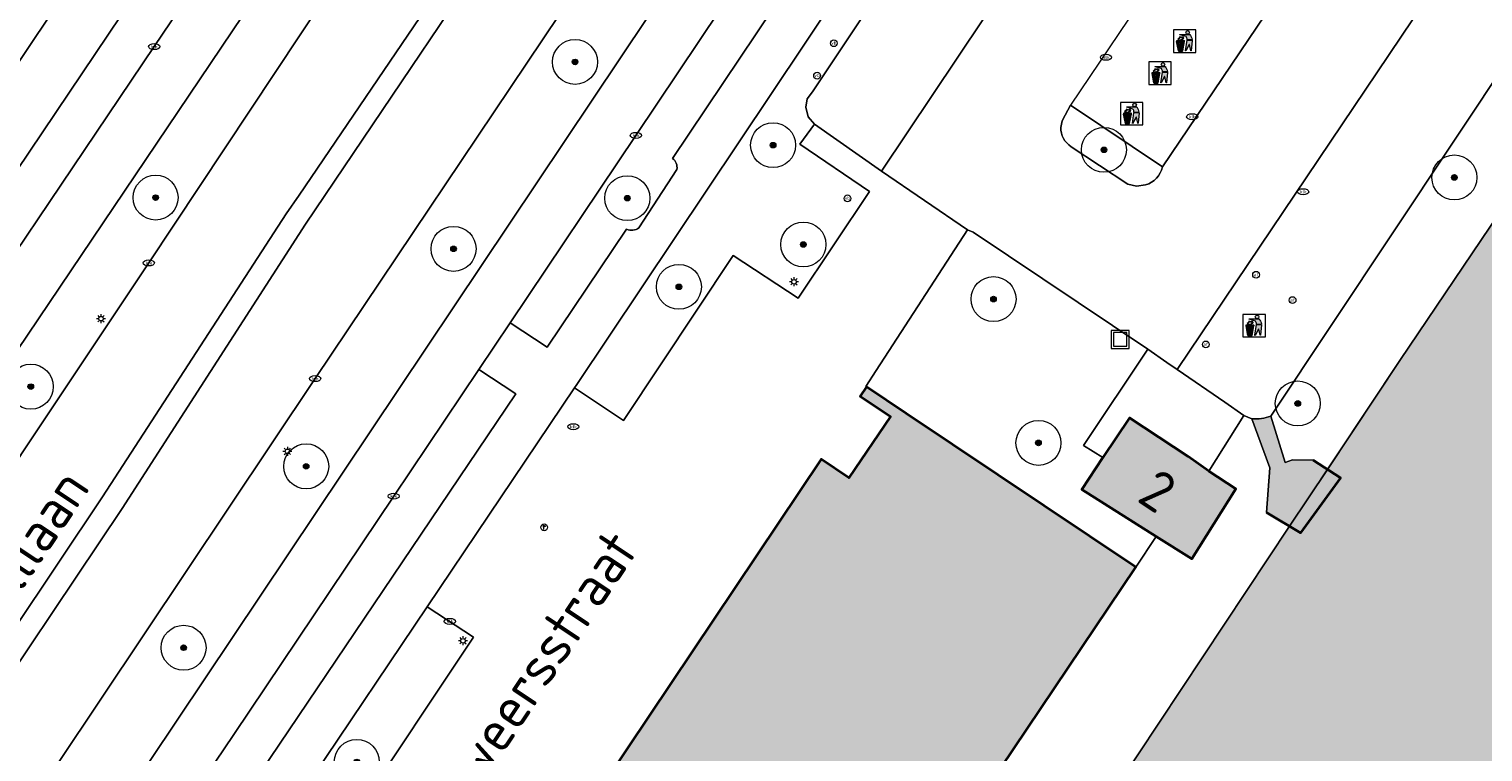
# Model space of a CAD drawing. Header units: metres. Extents: x 125349 to 128236, y 501602 to 503797.
# Tile 298 of 656: x 126402 to 126467, y 502109 to 502142. Entities that reach past the tile are written whole.
import ezdxf
from ezdxf.enums import TextEntityAlignment as Align

# ---------------------------------------------------------------- set-up
doc = ezdxf.new("R2010")
doc.units = ezdxf.units.M
doc.layers.get('0').update_dxf_attribs({"linetype": 'CONTINUOUS'})
for name, color, linetype, lineweight in [('B-WE-GK-BESCHOEIING-G', 130, 'GK-BESCHOEIING-SO', 18), ('B-WE-GK-KADEMUUR-G', 150, 'CONTINUOUS', 35), ('B-WE-GR-BEPLANTING_CULTUUR_BOSPLANTSOEN-GV', 90, 'CONTINUOUS', 18), ('B-WE-GR-BEPLANTING_CULTUUR_HEESTERS-GV', 90, 'CONTINUOUS', 18), ('B-WE-GR-BOOM-S-500', 90, 'CONTINUOUS', 18), ('B-WE-GR-GROENVOORZIENING-GV', 80, 'CONTINUOUS', 18), ('B-WE-IE-AFVAL APART PLAATS-S', 7, 'CONTINUOUS', 18), ('B-WE-IE-MEUBILAIR-S', 7, 'CONTINUOUS', 18), ('B-WE-IE-MEUBILAIR_WEGMEUBILAIR_AFVALBAK-S', 7, 'CONTINUOUS', 18), ('B-WE-KW-KUNSTWERK_STEIGER-GV', 170, 'CONTINUOUS', 18), ('B-WE-OG-BEBOUWING-GV', 7, 'CONTINUOUS', 35), ('B-WE-OG-BEBOUWING-T18', 10, 'CONTINUOUS', 18), ('B-WE-OG-TERREIN_ERF-GV', 7, 'CONTINUOUS', 18), ('B-WE-OG-TOPOGRAFIE-T18', 10, 'CONTINUOUS', 18), ('B-WE-OG-WATER-GV', 130, 'CONTINUOUS', 18), ('B-WE-VH-GESLOTENVERHARDING_ASFALT-GV', 10, 'CONTINUOUS', 18), ('B-WE-VH-ONVERHARD-GV', 252, 'CONTINUOUS', 18), ('B-WE-VH-OPENVERHARDING-GV', 90, 'CONTINUOUS', 18), ('B-WE-VH-OPENVERHARDING_BETONSTRAATSTEEN-GV', 90, 'CONTINUOUS', 18)]:
    doc.layers.add(name, color=color, linetype=linetype, lineweight=lineweight)
for name, color, linetype, lineweight, true_color in [('B-WE-KW-KUNSTWERK_STEIGER-V', 7, 'CONTINUOUS', 18, 0x000000), ('B-WE-OG-BEBOUWING-V', 7, 'CONTINUOUS', 18, 0xcc646e), ('B-WE-OG-WATER-V', 7, 'CONTINUOUS', 18, 0xbee8ff)]:
    doc.layers.add(name, color=color, linetype=linetype, lineweight=lineweight, true_color=true_color)
doc.styles.add('NLCS-ISO', font='NLCS-ISO.ttf')
doc.styles.add('NLCS-ISO-M1000-T18', font='NLCS-ISO.ttf', dxfattribs={"height": 1.8})
doc.linetypes.add('GK-BESCHOEIING-SO', pattern='A,18,-3,[1,NLCS.SHX,S=0.6,R=0,X=0,Y=0],-3', length=24)

# ---------------------------------------------------------------- blocks, each defined once
blk = doc.blocks.new('SIE-WEG_AFVALBAK-SO')
at = {"color": 0, "linetype": 'ByBlock', "lineweight": 18}
for points in [[(-2, -2), (2, -2), (2, 2), (-2, 2)], [(-1.5, -1.5), (1.5, -1.5), (1.5, 1.5), (-1.5, 1.5)]]:
    blk.add_lwpolyline(points, close=True, dxfattribs=at)
blk = doc.blocks.new('SIE-AFVAL APART PLAATS-SO')
h = blk.add_hatch(color=256)
h.dxf.hatch_style = 1
h.paths.add_polyline_path([(-0.09, 0.07), (-1.76, 0.07, 0.819081), (-1.79, -0.09), (-1.4, -2.19, 0.36153), (-1.37, -2.21), (-0.47, -2.21, 0.36153), (-0.44, -2.19), (-0.05, -0.09, 0.819081)])
h.paths.add_polyline_path([(-0.16, -0.1), (-0.2, -0.33), (-0.49, -0.33), (-0.47, -0.1)], flags=16)
h.paths.add_polyline_path([(-0.55, -0.1), (-0.58, -0.33), (-0.87, -0.33), (-0.87, -0.1)], flags=16)
h.paths.add_polyline_path([(-0.22, -0.42), (-0.27, -0.73), (-0.53, -0.73), (-0.5, -0.42)], flags=16)
h.paths.add_polyline_path([(-0.58, -0.42), (-0.61, -0.73), (-0.87, -0.73), (-0.87, -0.42)], flags=16)
h.paths.add_polyline_path([(-0.95, -0.1), (-0.95, -0.33), (-1.27, -0.33), (-1.29, -0.1)], flags=16)
h.paths.add_polyline_path([(-0.95, -0.42), (-0.95, -0.73), (-1.23, -0.73), (-1.26, -0.42)], flags=16)
h.paths.add_polyline_path([(-0.29, -0.83), (-0.34, -1.09), (-0.56, -1.09), (-0.54, -0.83)], flags=16)
h.paths.add_polyline_path([(-0.62, -0.83), (-0.65, -1.09), (-0.87, -1.09), (-0.87, -0.83)], flags=16)
h.paths.add_polyline_path([(-0.95, -0.83), (-0.95, -1.09), (-1.2, -1.09), (-1.22, -0.83)], flags=16)
h.paths.add_polyline_path([(-1.35, -0.33), (-1.64, -0.33), (-1.69, -0.1), (-1.37, -0.1)], flags=16)
h.paths.add_polyline_path([(-1.34, -0.42), (-1.31, -0.73), (-1.57, -0.73), (-1.63, -0.42)], flags=16)
h.paths.add_polyline_path([(-0.36, -1.18), (-0.41, -1.44), (-0.6, -1.44), (-0.57, -1.18)], flags=16)
h.paths.add_polyline_path([(-0.65, -1.18), (-0.68, -1.44), (-0.87, -1.44), (-0.87, -1.18)], flags=16)
h.paths.add_polyline_path([(-1.3, -0.83), (-1.28, -1.09), (-1.5, -1.09), (-1.55, -0.83)], flags=16)
h.paths.add_polyline_path([(-0.95, -1.18), (-0.95, -1.44), (-1.17, -1.44), (-1.19, -1.18)], flags=16)
h.paths.add_polyline_path([(-0.42, -1.53), (-0.47, -1.79), (-0.63, -1.79), (-0.6, -1.53)], flags=16)
h.paths.add_polyline_path([(-1.27, -1.18), (-1.25, -1.44), (-1.44, -1.44), (-1.49, -1.18)], flags=16)
h.paths.add_polyline_path([(-0.69, -1.53), (-0.71, -1.79), (-0.87, -1.79), (-0.87, -1.53)], flags=16)
h.paths.add_polyline_path([(-0.95, -1.53), (-0.95, -1.79), (-1.13, -1.79), (-1.16, -1.53)], flags=16)
h.paths.add_polyline_path([(-1.24, -1.53), (-1.22, -1.79), (-1.37, -1.79), (-1.42, -1.53)], flags=16)
h.paths.add_polyline_path([(-0.49, -1.89), (-0.53, -2.13), (-0.66, -2.13), (-0.64, -1.89)], flags=16)
h.paths.add_polyline_path([(-0.72, -1.89), (-0.74, -2.13), (-0.87, -2.13), (-0.87, -1.89)], flags=16)
h.paths.add_polyline_path([(-0.95, -1.89), (-0.95, -2.13), (-1.1, -2.13), (-1.12, -1.89)], flags=16)
h.paths.add_polyline_path([(-1.21, -1.89), (-1.18, -2.13), (-1.31, -2.13), (-1.35, -1.89)], flags=16)
h.paths.add_polyline_path([(-0.19, 0.78, -0.01173), (-0.3, 0.78, -0.148797), (-0.42, 1.03, -0.136076), (-0.69, 0.87), (-0.78, 0.85, -0.038293), (-1.14, 0.96), (-1.19, 0.81, -0.243822), (-1.56, 0.45, 0.344326), (-1, 0.22, -0.139345), (-0.6, 0.22, 0.618436), (-0.56, 0.27, -0.441494), (-0.47, 0.44, 0.309048)])
h.paths.add_polyline_path([(-0.49, 0.51, 0.351556), (-0.64, 0.31, 0.121061), (-1.02, 0.29, -0.288745), (-1.45, 0.42, 0.203599), (-1.12, 0.79), (-1.09, 0.87, 0.083075), (-0.28, 0.71, -0.242261)], flags=16)
h.paths.add_polyline_path([(-0.4, 0.79, -0.023345), (-0.63, 0.82, 0.07081), (-0.46, 0.9, 0.059965)], flags=16)
h.paths.add_polyline_path([(1.12, 1.48), (-1.07, 1.48, 0.860559), (-1.08, 1.42), (0.29, 1, -0.146703), (0.53, 0.28, 0.421968), (0.56, 0.25), (1.6, 0.31, 0.450293), (1.63, 0.34, 0.122241)])
h.paths.add_polyline_path([(0.26, 1.93, 1), (1.07, 1.93, 1)])
h.paths.add_polyline_path([(1.65, 0.15, 0.429303), (1.62, 0.18), (0.55, 0.23, 0.38429), (0.51, 0.2), (0.16, -2.16, 0.83726), (0.22, -2.18), (0.99, -0.78, -0.688204), (1.05, -0.78), (1.36, -2.14, 0.84934), (1.42, -2.14)])
for p, q in [((-0.09, 0.07), (-1.76, 0.07)), ((-1.4, -2.19), (-1.79, -0.09)), ((-1.37, -0.1), (-1.69, -0.1)), ((-1.64, -0.33), (-1.69, -0.1)), ((-1.64, -0.33), (-1.35, -0.33)), ((-1.63, -0.42), (-1.34, -0.42)), ((-1.57, -0.73), (-1.63, -0.42)), ((-1.57, -0.73), (-1.31, -0.73)), ((-1.55, -0.83), (-1.3, -0.83)), ((-1.5, -1.09), (-1.55, -0.83)), ((-1.5, -1.09), (-1.28, -1.09)), ((-1.49, -1.18), (-1.27, -1.18)), ((-1.44, -1.44), (-1.49, -1.18)), ((-1.44, -1.44), (-1.25, -1.44)), ((-1.42, -1.53), (-1.24, -1.53)), ((-1.37, -1.79), (-1.42, -1.53)), ((-1.37, -1.79), (-1.22, -1.79)), ((-1.37, -2.21), (-0.47, -2.21)), ((-1.31, -2.13), (-1.35, -1.89)), ((-1.35, -1.89), (-1.21, -1.89)), ((-1.31, -2.13), (-1.18, -2.13)), ((-0.95, -0.1), (-1.29, -0.1)), ((-1.27, -0.33), (-0.95, -0.33)), ((-1.26, -0.42), (-0.95, -0.42)), ((-1.23, -0.73), (-0.95, -0.73)), ((-1.22, -0.83), (-0.95, -0.83)), ((-1.2, -1.09), (-0.95, -1.09)), ((-1.19, -1.18), (-0.95, -1.18)), ((-1.17, -1.44), (-0.95, -1.44)), ((-1.16, -1.53), (-0.95, -1.53)), ((-1.13, -1.79), (-0.95, -1.79)), ((-1.12, -1.89), (-0.95, -1.89)), ((-1.1, -2.13), (-0.95, -2.13)), ((-0.95, -0.1), (-0.95, -0.33)), ((-0.95, -0.42), (-0.95, -0.73)), ((-0.95, -0.83), (-0.95, -1.09)), ((-0.95, -1.18), (-0.95, -1.44)), ((-0.95, -1.53), (-0.95, -1.79)), ((-0.95, -1.89), (-0.95, -2.13)), ((-0.87, -0.1), (-0.87, -0.33)), ((-0.55, -0.1), (-0.87, -0.1)), ((-0.87, -0.33), (-0.58, -0.33)), ((-0.87, -0.42), (-0.87, -0.73)), ((-0.87, -0.42), (-0.58, -0.42)), ((-0.87, -0.73), (-0.61, -0.73)), ((-0.87, -0.83), (-0.62, -0.83)), ((-0.87, -0.83), (-0.87, -1.09)), ((-0.87, -1.09), (-0.65, -1.09)), ((-0.87, -1.18), (-0.65, -1.18)), ((-0.87, -1.18), (-0.87, -1.44)), ((-0.87, -1.44), (-0.68, -1.44)), ((-0.87, -1.53), (-0.69, -1.53)), ((-0.87, -1.53), (-0.87, -1.79)), ((-0.87, -1.79), (-0.71, -1.79)), ((-0.87, -1.89), (-0.87, -2.13)), ((-0.87, -1.89), (-0.72, -1.89)), ((-0.87, -2.13), (-0.74, -2.13)), ((-0.66, -2.13), (-0.53, -2.13)), ((-0.64, -1.89), (-0.49, -1.89)), ((-0.63, -1.79), (-0.47, -1.79)), ((-0.6, -1.44), (-0.41, -1.44)), ((-0.6, -1.53), (-0.42, -1.53)), ((-0.57, -1.18), (-0.36, -1.18)), ((-0.56, -1.09), (-0.34, -1.09)), ((-0.54, -0.83), (-0.29, -0.83)), ((-0.53, -0.73), (-0.27, -0.73)), ((-0.53, -2.13), (-0.49, -1.89)), ((-0.5, -0.42), (-0.22, -0.42)), ((-0.49, -0.33), (-0.2, -0.33)), ((-0.16, -0.1), (-0.47, -0.1)), ((-0.47, -1.79), (-0.42, -1.53)), ((-0.44, -2.19), (-0.05, -0.09)), ((-0.41, -1.44), (-0.36, -1.18)), ((-0.34, -1.09), (-0.29, -0.83)), ((-0.27, -0.73), (-0.22, -0.42)), ((-0.2, -0.33), (-0.16, -0.1))]:
    blk.add_line(p, q)
blk.add_lwpolyline([(-2.5, -2.51), (2.5, -2.51), (2.5, 2.49), (-2.5, 2.49)], close=True)
for points in [[(-0.78, 0.85, -0.038293), (-1.14, 0.96), (-1.19, 0.81, -0.243822), (-1.56, 0.45, 0.344326), (-1, 0.22, -0.139345), (-0.6, 0.22, 0.618436), (-0.56, 0.27, -0.441494), (-0.47, 0.44, 0.309048), (-0.19, 0.78, -0.01173), (-0.3, 0.78, -0.01173)], [(-0.78, 0.85), (-0.69, 0.87, 0.136076), (-0.42, 1.03, 0.156405), (-0.29, 0.77)], [(-0.78, 0.85), (-0.69, 0.87, 0.136076), (-0.42, 1.03, 0.148797), (-0.3, 0.78, 0.148797)], [(-0.63, 0.82, 0.07081), (-0.46, 0.9, 0.059965), (-0.4, 0.79, 0.059965)], [(-0.4, 0.79, -0.023345), (-0.63, 0.82)]]:
    blk.add_lwpolyline(points, format="xyb")
for points in [[(-1.09, 0.87), (-1.12, 0.79, -0.203599), (-1.45, 0.42, 0.288745), (-1.02, 0.29, -0.121061), (-0.64, 0.31, -0.351556), (-0.49, 0.51, 0.242261), (-0.28, 0.71, -0.083075)], [(-1.07, 1.48), (1.12, 1.48, -0.122241), (1.63, 0.34, -0.450293), (1.6, 0.31), (0.56, 0.25, -0.421968), (0.53, 0.28, 0.146703), (0.29, 1), (-1.08, 1.42, -0.860559)], [(0.55, 0.23), (1.62, 0.18, -0.429303), (1.65, 0.15), (1.42, -2.14, -0.84934), (1.36, -2.14), (1.05, -0.78, 0.688204), (0.99, -0.78), (0.22, -2.18, -0.83726), (0.16, -2.16), (0.51, 0.2, -0.38429)]]:
    blk.add_lwpolyline(points, format="xyb", close=True)
for points in [[(-1.35, -0.33), (-1.37, -0.1)], [(-1.31, -0.73), (-1.34, -0.42)], [(-1.28, -1.09), (-1.3, -0.83)], [(-1.27, -0.33), (-1.29, -0.1)], [(-1.25, -1.44), (-1.27, -1.18)], [(-1.23, -0.73), (-1.26, -0.42)], [(-1.22, -1.79), (-1.24, -1.53)], [(-1.2, -1.09), (-1.22, -0.83)], [(-1.18, -2.13), (-1.21, -1.89)], [(-1.17, -1.44), (-1.19, -1.18)], [(-1.18, -2.22), (-1.18, -2.21)], [(-1.13, -1.79), (-1.16, -1.53)], [(-1.1, -2.13), (-1.12, -1.89)], [(-0.74, -2.13), (-0.72, -1.89)], [(-0.71, -1.79), (-0.69, -1.53)], [(-0.68, -1.44), (-0.65, -1.18)], [(-0.66, -2.13), (-0.64, -1.89)], [(-0.65, -1.09), (-0.62, -0.83)], [(-0.63, -1.79), (-0.6, -1.53)], [(-0.61, -0.73), (-0.58, -0.42)], [(-0.6, -1.44), (-0.57, -1.18)], [(-0.58, -0.33), (-0.55, -0.1)], [(-0.56, -1.09), (-0.54, -0.83)], [(-0.53, -0.73), (-0.5, -0.42)], [(-0.49, -0.33), (-0.47, -0.1)]]:
    blk.add_lwpolyline(points)
blk.add_circle((0.66, 1.93), 0.401)
for centre, radius, start, end in [((-1.76, -0.01), 0.0869, 90, 247.281), ((-0.09, -0.01), 0.0869, 292.719, 90), ((-1.37, -2.18), 0.0318, 190.4943, 270), ((-0.47, -2.18), 0.0318, 270, 349.5057)]:
    blk.add_arc(centre, radius, start, end)
blk = doc.blocks.new('SIE-MEUBILAIR_PAAL_LICHTMAST-SO')
for points in [[(-0.62, 0), (-1, 0)], [(-0.71, 0.71), (-0.44, 0.44)], [(0, 1), (0, 0.62)], [(0.44, 0.44), (0.71, 0.71)], [(1, 0), (0.62, 0)], [(-0.71, -0.71), (-0.44, -0.44)], [(0, -0.62), (0, -1)], [(0.44, -0.44), (0.71, -0.71)]]:
    blk.add_lwpolyline(points)
blk.add_circle((0, 0), 0.5)
blk = doc.blocks.new('SIE-MEUBILAIR_PAAL_VLAGGENMAST-SO')
h = blk.add_hatch(color=256)
h.dxf.hatch_style = 1
h.paths.add_polyline_path([(-0.18, 0.5), (0.32, 0.25), (-0.18, 0)])
blk.add_line((-0.18, 0), (-0.18, -0.47))
blk.add_lwpolyline([(-0.18, 0.5), (0.32, 0.25), (-0.18, 0)], close=True)
blk.add_circle((0, 0), 0.75)
blk = doc.blocks.new('SIE-MEUBILAIR_PAAL_AFSLUITPAAL-SO')
blk.add_circle((0, 0), 0.75)
at = {"style": 'NLCS-ISO'}
blk.add_text('af', height=0.75, dxfattribs=at).set_placement((0, 0.05), align=Align.MIDDLE_CENTER)
blk = doc.blocks.new('SIE-MEUBILAIR_PAAL_VERKEERSBORD-SO')
blk.add_circle((0, 0), 0.75)
at = {"style": 'NLCS-ISO'}
blk.add_text('vb', height=0.75, dxfattribs=at).set_placement((0, 0.07), align=Align.MIDDLE_CENTER)
blk = doc.blocks.new('SIE-MEUBILAIR_PUT_KOLK-SO')
blk.add_ellipse((0, 0), major_axis=(1.25, 0), ratio=0.54)
at = {"style": 'NLCS-ISO'}
blk.add_text('klk', height=0.75, dxfattribs=at).set_placement((0.03, 0), align=Align.MIDDLE_CENTER)
blk = doc.blocks.new('SGR-BOOM_01-SO')
at = {"linetype": 'ByBlock', "lineweight": 18}
h = blk.add_hatch(color=0, dxfattribs=at)
h.dxf.hatch_style = 1
edge = h.paths.add_edge_path()
edge.add_arc((0, 0), 0.25, 0, 360)
at = {"color": 0, "linetype": 'ByBlock', "lineweight": 18}
for radius in [2, 0.25]:
    blk.add_circle((0, 0), radius, dxfattribs=at)

msp = doc.modelspace()

# ---------------------------------------------------------------- hatches: boundary and pattern name
at = {"layer": 'B-WE-KW-KUNSTWERK_STEIGER-V'}
h = msp.add_hatch(color=256, dxfattribs=at)
edge = h.paths.add_edge_path()
edge.add_line((126457.294, 502122.138), (126457.142, 502120.152))
edge.add_line((126457.142, 502120.152), (126458.177, 502119.535))
edge.add_line((126458.177, 502119.535), (126458.666, 502119.243))
edge.add_line((126458.666, 502119.243), (126460.436, 502121.69))
edge.add_line((126460.436, 502121.69), (126459.857, 502122.066))
edge.add_line((126459.857, 502122.066), (126459.229, 502122.475))
edge.add_line((126459.229, 502122.475), (126458.305, 502122.488))
edge.add_line((126458.305, 502122.488), (126457.985, 502122.377))
edge.add_line((126457.985, 502122.377), (126457.336, 502124.429))
edge.add_arc((126456.626, 502126.495), 2.185, 266.74107, 288.9609, ccw=False)
edge.add_line((126456.502, 502124.314), (126457.294, 502122.138))
at = {"layer": 'B-WE-OG-BEBOUWING-V'}
for points in [[(126417.509, 502067.528), (126417.587, 502067.476), (126451.334, 502117.722), (126441.132, 502124.549), (126439.361, 502125.734), (126439.085, 502125.32), (126440.428, 502124.423), (126438.586, 502121.691), (126437.35, 502122.524), (126423.979, 502102.562), (126423.92, 502102.601), (126421.362, 502104.315), (126415.48, 502095.632), (126415.46, 502095.603), (126414.574, 502096.193), (126412.523, 502093.128), (126412.519, 502093.121), (126413.383, 502092.543), (126411.715, 502090.049), (126414.391, 502088.259), (126408.767, 502079.84), (126405.78, 502075.369), (126407.015, 502074.544), (126404.871, 502071.335), (126403.54, 502072.223), (126403.266, 502071.812), (126414.847, 502064.075), (126415.245, 502063.809), (126415.336, 502063.944), (126415.52, 502064.221), (126414.207, 502065.098), (126416.15, 502068.007), (126416.348, 502068.304)], [(126449.873, 502122.588), (126448.939, 502121.177), (126452.247, 502119.082), (126453.825, 502118.083), (126455.788, 502121.206), (126454.579, 502121.992), (126453.672, 502122.632), (126451.052, 502124.352)]]:
    msp.add_hatch(color=256, dxfattribs=at).paths.add_polyline_path(points)
at = {"layer": 'B-WE-OG-WATER-V'}
h = msp.add_hatch(color=256, dxfattribs=at)
edge = h.paths.add_edge_path()
edge.add_line((126389.484, 502044.893), (126392.388, 502045.459))
edge.add_line((126392.388, 502045.459), (126410.497, 502051.379))
edge.add_line((126410.497, 502051.379), (126413.384, 502052.012))
edge.add_line((126413.384, 502052.012), (126416.905, 502051.3))
edge.add_line((126416.905, 502051.3), (126419.923, 502049.827))
edge.add_arc((126395.34, 502017.534), 40.585, 48.04649, 52.71926, ccw=False)
edge.add_line((126422.472, 502047.717), (126422.846, 502047.655))
edge.add_arc((126419.865, 502042.616), 5.855, 51.78977, 59.39829, ccw=False)
edge.add_arc((126419.834, 502042.576), 5.905, 36.41778, 51.78626, ccw=False)
edge.add_arc((126419.857, 502042.605), 5.87, -5.3749, 36.3277, ccw=False)
edge.add_arc((126417.62, 502042.787), 8.114, 337.64078, 354.82547, ccw=False)
edge.add_line((126425.124, 502039.7), (126427.998, 502039.125))
edge.add_line((126427.998, 502039.125), (126430.403, 502038.652))
edge.add_line((126430.403, 502038.652), (126433.368, 502038.079))
edge.add_arc((126440.708, 502035.629), 7.738, 130.95435, 161.54094, ccw=False)
edge.add_arc((126440.693, 502035.653), 7.71, 122.22889, 130.98526, ccw=False)
edge.add_arc((126439.109, 502038.158), 4.746, 62.05962, 122.18257, ccw=False)
edge.add_arc((126464.77, 502087.578), 50.939, 242.60677, 264.63973)
edge.add_line((126460.011, 502036.862), (126500, 502034.008))
edge.add_line((126500, 502034.008), (126502.402, 502033.851))
edge.add_line((126502.402, 502033.851), (126513.909, 502033.081))
edge.add_line((126513.909, 502033.081), (126527.359, 502032.345))
edge.add_line((126527.359, 502032.345), (126528.303, 502032.254))
edge.add_line((126528.303, 502032.254), (126529.26, 502032.16))
edge.add_arc((126515.984, 501953.998), 79.282, 78.52228, 80.3602, ccw=False)
edge.add_arc((126526.804, 502010.204), 22.054, 68.57404, 77.01281, ccw=False)
edge.add_arc((126522.306, 501996.324), 36.629, 64.69913, 69.95619, ccw=False)
edge.add_arc((126538.592, 502030.274), 1.048, 232.8651, 281.87705)
edge.add_arc((126538.412, 502030.669), 1.474, 285.57046, 315.29148)
edge.add_arc((126533.437, 502034.93), 8.022, 318.66583, 328.64549)
edge.add_arc((126536.598, 502032.865), 4.249, 330.23683, 340.62883)
edge.add_arc((126539.01, 502032.196), 1.76, 335.15666, 353.62136)
edge.add_arc((126538.94, 502032.104), 1.822, 356.73258, 373.97907)
edge.add_arc((126535.067, 502029.333), 6.491, 29.65314, 41.09275)
edge.add_arc((126536.134, 502030.183), 5.128, 41.76576, 59.26264)
edge.add_arc((126530.918, 502020.961), 15.723, 60.10176, 68.59493)
edge.add_arc((126526.384, 502007.826), 29.611, 69.70315, 75.88017)
edge.add_arc((126527.796, 502014.813), 22.494, 75.02592, 84.10829)
edge.add_line((126530.105, 502037.188), (126502.367, 502038.902))
edge.add_line((126502.367, 502038.902), (126500, 502039.058))
edge.add_line((126500, 502039.058), (126483.601, 502040.113))
edge.add_line((126483.601, 502040.113), (126467.49, 502041.15))
edge.add_line((126467.49, 502041.15), (126465.424, 502041.283))
edge.add_arc((126466.495, 502057.524), 16.276, 243.61735, 266.22834, ccw=False)
edge.add_arc((126469.245, 502061.001), 20.634, 206.34257, 241.06459, ccw=False)
edge.add_arc((126462.053, 502056.274), 12.136, 155.31543, 201.40349, ccw=False)
edge.add_line((126451.026, 502061.342), (126452.621, 502063.744))
edge.add_line((126452.621, 502063.744), (126454.526, 502066.613))
edge.add_line((126454.526, 502066.613), (126477.599, 502101.356))
edge.add_arc((126486.08, 502094.616), 10.833, 130.80024, 141.5217, ccw=False)
edge.add_line((126479.001, 502102.816), (126486.966, 502107.296))
edge.add_arc((126484.558, 502111.973), 5.261, 297.24086, 326.96085)
edge.add_line((126488.968, 502109.105), (126492.238, 502114.03))
edge.add_line((126492.238, 502114.03), (126493.058, 502115.264))
edge.add_line((126493.058, 502115.264), (126500, 502125.72))
edge.add_line((126500, 502125.72), (126500.749, 502126.851))
edge.add_line((126500.749, 502126.851), (126502.377, 502129.307))
edge.add_line((126502.377, 502129.307), (126505.166, 502133.418))
edge.add_line((126505.166, 502133.418), (126510.468, 502141.234))
edge.add_line((126510.468, 502141.234), (126518.513, 502153.296))
edge.add_line((126518.513, 502153.296), (126521.647, 502157.971))
edge.add_line((126521.647, 502157.971), (126522.638, 502159.45))
edge.add_line((126522.638, 502159.45), (126525.033, 502163.022))
edge.add_line((126525.033, 502163.022), (126522.864, 502175.946))
edge.add_line((126522.864, 502175.946), (126521.58, 502183.594))
edge.add_line((126521.58, 502183.594), (126518.607, 502185.589))
edge.add_line((126518.607, 502185.589), (126516.323, 502187.122))
edge.add_line((126516.323, 502187.122), (126515.015, 502187.999))
edge.add_line((126515.015, 502187.999), (126502.19, 502184.774))
edge.add_line((126502.19, 502184.774), (126500, 502181.561))
edge.add_line((126500, 502181.561), (126471.507, 502139.392))
edge.add_line((126471.507, 502139.392), (126468.313, 502134.665))
edge.add_line((126468.313, 502134.665), (126463.072, 502126.908))
edge.add_line((126463.072, 502126.908), (126459.857, 502122.066))
edge.add_line((126459.857, 502122.066), (126458.177, 502119.535))
edge.add_line((126458.177, 502119.535), (126448.532, 502105.009))
edge.add_line((126448.532, 502105.009), (126443.712, 502097.749))
edge.add_line((126443.712, 502097.749), (126431.478, 502079.324))
edge.add_line((126431.478, 502079.324), (126428.07, 502074.19))
edge.add_line((126428.07, 502074.19), (126419.351, 502061.059))
edge.add_line((126419.351, 502061.059), (126418.03, 502059.069))
edge.add_line((126418.03, 502059.069), (126415.228, 502058.226))
edge.add_line((126415.228, 502058.226), (126412.278, 502058.034))
edge.add_line((126412.278, 502058.034), (126409.812, 502058.118))
edge.add_line((126409.812, 502058.118), (126406.575, 502057.634))
edge.add_line((126406.575, 502057.634), (126394.465, 502053.079))
edge.add_line((126394.465, 502053.079), (126387.822, 502050.879))
edge.add_line((126387.822, 502050.879), (126387.919, 502050.756))
edge.add_line((126387.919, 502050.756), (126386.181, 502048.769))
edge.add_line((126386.181, 502048.769), (126388.839, 502045.017))
edge.add_line((126388.839, 502045.017), (126388.995, 502044.797))
edge.add_line((126388.995, 502044.797), (126389.484, 502044.893))

# ---------------------------------------------------------------- linework, layer by layer
at = {"layer": 'B-WE-GK-BESCHOEIING-G', "flags": 128}
msp.add_lwpolyline([(126425.124, 502039.7), (126425.501, 502040.856), (126425.701, 502042.055), (126425.701, 502043.159), (126425.494, 502044.243), (126425.087, 502045.27), (126424.495, 502046.202), (126423.739, 502047.006), (126422.846, 502047.655), (126422.472, 502047.717), (126416.057, 502052.435), (126410.115, 502051.94), (126398.327, 502048.266), (126389.717, 502045.031), (126386.484, 502044.98), (126384.037, 502046.427), (126384.258, 502047.921), (126384.478, 502048.337), (126384.733, 502048.732), (126385.021, 502049.104), (126385.34, 502049.45), (126385.687, 502049.767), (126386.06, 502050.053), (126386.456, 502050.307), (126386.872, 502050.526), (126387.306, 502050.708), (126394.465, 502053.079), (126406.575, 502057.634), (126409.812, 502058.118), (126412.278, 502058.034), (126415.228, 502058.226), (126418.03, 502059.069), (126463.072, 502126.908), (126500, 502181.561), (126502.19, 502184.774), (126515.015, 502187.999)], dxfattribs=at)
at = {"layer": 'B-WE-GK-KADEMUUR-G', "flags": 128}
msp.add_lwpolyline([(126459.229, 502122.475), (126460.436, 502121.69), (126458.666, 502119.243), (126457.142, 502120.152)], dxfattribs=at)
at = {"layer": 'B-WE-GR-BEPLANTING_CULTUUR_BOSPLANTSOEN-GV', "flags": 128}
for points in [[(126505.528, 502194.752), (126504.486, 502195.075), (126493.638, 502178.79), (126491.894, 502176.182), (126485.162, 502166.151), (126480.495, 502159.047), (126475.137, 502151.234), (126468.16, 502140.702), (126457.336, 502124.429), (126457.985, 502122.377), (126458.305, 502122.488), (126459.229, 502122.475), (126459.857, 502122.066), (126463.072, 502126.908), (126468.313, 502134.665), (126471.507, 502139.392), (126500, 502181.561), (126502.19, 502184.774), (126502.487, 502185.21), (126504, 502187.454), (126509.336, 502191.81), (126505.379, 502194.502)], [(126394.722, 502141.909), (126394.155, 502141.14), (126391.957, 502138.16), (126391.664, 502137.736), (126393.502, 502136.506), (126393.981, 502137.194), (126394.757, 502136.641), (126394.405, 502136.118), (126394.908, 502135.758), (126394.474, 502135.175), (126397.127, 502133.401), (126406.475, 502147.379), (126401.197, 502150.871), (126395.052, 502141.688)], [(126419.351, 502061.059), (126428.07, 502074.19), (126431.478, 502079.324), (126443.712, 502097.749), (126448.532, 502105.009), (126458.177, 502119.535), (126457.142, 502120.152), (126457.294, 502122.138), (126456.502, 502124.314), (126456.148, 502124.467), (126454.579, 502121.992), (126455.788, 502121.206), (126453.825, 502118.083), (126452.247, 502119.082), (126451.334, 502117.722), (126417.587, 502067.476), (126417.509, 502067.528), (126416.348, 502068.304), (126416.15, 502068.007), (126414.207, 502065.098), (126415.52, 502064.221), (126415.336, 502063.944)]]:
    msp.add_lwpolyline(points, close=True, dxfattribs=at)
at = {"layer": 'B-WE-GR-BEPLANTING_CULTUUR_HEESTERS-GV', "flags": 128}
for points in [[(126447.95, 502200.691), (126434.624, 502180.755), (126415.464, 502147.949), (126393.456, 502115.263), (126360.377, 502066.195), (126362.783, 502064.57), (126363.826, 502066.148), (126380.158, 502090.545), (126396.08, 502114.188), (126407.456, 502131.249), (126417.577, 502146.526), (126418.203, 502147.588), (126426.492, 502161.868), (126434.263, 502175.289), (126436.4, 502178.944), (126443.244, 502189.206), (126451.857, 502202.045), (126453.235, 502204.095), (126450.874, 502205.702)], [(126378.907, 502072.243), (126381.644, 502070.462), (126440.728, 502158.766), (126465.501, 502195.768), (126462.767, 502197.624), (126461.333, 502195.506), (126452.736, 502182.633), (126443.525, 502168.901), (126434.866, 502156.008), (126425.71, 502142.299), (126414.85, 502126.103), (126403.41, 502108.988), (126387.524, 502085.248), (126379.046, 502072.594), (126379.045, 502072.593)], [(126469.005, 502193.598), (126467.659, 502194.512), (126461.006, 502184.576), (126451.159, 502169.851), (126440.343, 502153.703), (126429.113, 502136.92), (126423.523, 502128.591)], [(126430.742, 502135.901), (126447.94, 502161.566)], [(126429.244, 502132.813), (126430.93, 502135.405)], [(126425.168, 502127.506), (126428.702, 502132.755)], [(126423.523, 502128.591), (126425.168, 502127.506)], [(126422.129, 502126.515), (126418.344, 502120.875), (126411.233, 502110.275), (126408.325, 502105.939), (126407.164, 502104.208), (126396.033, 502087.59), (126384.823, 502070.817), (126377.725, 502060.212)], [(126383.717, 502065.709), (126409.938, 502104.87), (126412.843, 502109.202), (126423.771, 502125.432), (126422.129, 502126.515)]]:
    msp.add_lwpolyline(points, dxfattribs=at)
for points in [[(126437.055, 502137.419), (126436.77, 502137.746), (126436.664, 502138.176), (126436.73, 502138.548), (126436.96, 502138.862), (126450.114, 502158.593), (126457.013, 502168.811), (126459.248, 502172.188), (126458.757, 502172.481), (126459.845, 502174.094), (126460.288, 502173.793), (126471.023, 502189.773), (126469.633, 502190.268), (126449.608, 502160.425), (126426.48, 502125.835), (126426.385, 502125.693), (126428.567, 502124.246), (126433.438, 502131.584), (126436.332, 502129.677), (126439.496, 502134.419), (126436.402, 502136.527)], [(126414.274, 502150.853), (126412.657, 502151.851), (126391.05, 502119.698), (126392.68, 502118.586), (126396.847, 502124.779), (126407.697, 502140.872), (126413.366, 502149.3)], [(126419.83, 502115.945), (126414.752, 502108.392), (126414.542, 502108.079), (126416.605, 502106.662), (126421.9, 502114.602)]]:
    msp.add_lwpolyline(points, close=True, dxfattribs=at)
at = {"layer": 'B-WE-GR-BEPLANTING_CULTUUR_HEESTERS-GV'}
for points in [[(126430.93, 502135.405, 0.298322), (126430.742, 502135.901)], [(126428.702, 502132.755, 0.287688), (126429.244, 502132.813)]]:
    msp.add_lwpolyline(points, format="xyb", dxfattribs=at)
at = {"layer": 'B-WE-GR-GROENVOORZIENING-GV', "flags": 128}
for points in [[(126448.44, 502138.273), (126448.198, 502137.821), (126448.06, 502137.567), (126448, 502137.28)], [(126452.521, 502135.52), (126448.44, 502138.273)], [(126448.463, 502136.42), (126450.979, 502134.752), (126451.373, 502134.658), (126451.776, 502134.72)]]:
    msp.add_lwpolyline(points, dxfattribs=at)
at = {"layer": 'B-WE-GR-GROENVOORZIENING-GV'}
for points in [[(126448, 502137.28, 0.263851), (126448.463, 502136.42)], [(126451.776, 502134.72, 0.273785), (126452.521, 502135.52)]]:
    msp.add_lwpolyline(points, format="xyb", dxfattribs=at)
at = {"layer": 'B-WE-GR-GROENVOORZIENING-GV', "flags": 128}
msp.add_lwpolyline([(126452.247, 502119.082), (126448.939, 502121.177), (126449.873, 502122.588), (126449.016, 502123.128), (126451.866, 502127.411), (126444.106, 502132.622), (126443.855, 502132.719), (126439.8, 502126.461), (126439.339, 502125.749), (126439.361, 502125.734), (126441.132, 502124.549), (126451.334, 502117.722)], close=True, dxfattribs=at)
at = {"layer": 'B-WE-KW-KUNSTWERK_STEIGER-GV'}
msp.add_lwpolyline([(126457.336, 502124.429, -0.097257), (126456.502, 502124.314)], format="xyb", dxfattribs=at)
at = {"layer": 'B-WE-KW-KUNSTWERK_STEIGER-GV', "flags": 128}
for points in [[(126456.502, 502124.314), (126457.294, 502122.138)], [(126459.857, 502122.066), (126459.229, 502122.475), (126458.305, 502122.488), (126457.985, 502122.377), (126457.336, 502124.429)], [(126457.294, 502122.138), (126457.142, 502120.152), (126458.177, 502119.535), (126458.666, 502119.243), (126460.436, 502121.69), (126459.857, 502122.066)]]:
    msp.add_lwpolyline(points, dxfattribs=at)
at = {"layer": 'B-WE-OG-BEBOUWING-GV', "flags": 128}
msp.add_lwpolyline([(126417.587, 502067.476), (126451.334, 502117.722), (126441.132, 502124.549), (126439.361, 502125.734), (126439.085, 502125.32), (126440.428, 502124.423), (126438.586, 502121.691), (126437.35, 502122.524), (126423.979, 502102.562)], dxfattribs=at)
msp.add_lwpolyline([(126449.873, 502122.588), (126448.939, 502121.177), (126452.247, 502119.082), (126453.825, 502118.083), (126455.788, 502121.206), (126454.579, 502121.992), (126453.672, 502122.632), (126451.052, 502124.352)], close=True, dxfattribs=at)
at = {"layer": 'B-WE-OG-TERREIN_ERF-GV', "flags": 128}
msp.add_lwpolyline([(126452.723, 502126.821), (126451.866, 502127.411), (126449.016, 502123.128), (126449.873, 502122.588), (126451.052, 502124.352), (126453.672, 502122.632), (126454.579, 502121.992), (126456.148, 502124.467), (126455.294, 502125.051), (126453.176, 502126.509)], close=True, dxfattribs=at)
at = {"layer": 'B-WE-OG-WATER-GV', "flags": 128}
msp.add_lwpolyline([(126502.19, 502184.774), (126500, 502181.561), (126471.507, 502139.392), (126468.313, 502134.665), (126463.072, 502126.908), (126459.857, 502122.066), (126458.177, 502119.535), (126448.532, 502105.009)], dxfattribs=at)
at = {"layer": 'B-WE-VH-GESLOTENVERHARDING_ASFALT-GV', "flags": 128}
for points in [[(126456.108, 502208.371), (126453.235, 502204.095), (126451.857, 502202.045), (126443.244, 502189.206), (126436.4, 502178.944), (126434.263, 502175.289), (126426.492, 502161.868), (126418.203, 502147.588), (126417.577, 502146.526), (126407.456, 502131.249), (126396.08, 502114.188), (126380.158, 502090.545), (126363.826, 502066.148), (126362.783, 502064.57), (126360.263, 502060.76), (126358.691, 502058.382), (126354.437, 502051.953)], [(126466.214, 502202.185), (126465.331, 502202.407), (126464.815, 502202.564), (126464.464, 502202.677), (126464.339, 502202.721), (126463.85, 502202.898), (126463.654, 502202.973), (126463.317, 502203.111), (126462.893, 502203.297), (126462.839, 502203.319), (126462.356, 502203.53), (126462.043, 502203.706), (126461.817, 502203.378), (126459.465, 502199.889), (126442.717, 502174.96), (126436.018, 502165.02), (126435.73, 502164.592), (126414.421, 502132.972), (126406.277, 502120.33), (126384.69, 502088.125)], [(126446.408, 502202.896), (126438.917, 502191.694), (126432.544, 502182.125), (126427.727, 502173.888), (126426.975, 502172.599), (126418.096, 502157.388), (126415.754, 502153.383), (126414.274, 502150.853), (126413.366, 502149.3), (126407.697, 502140.872), (126396.847, 502124.779), (126392.68, 502118.586)], [(126393.456, 502115.263), (126415.464, 502147.949), (126434.624, 502180.755), (126447.95, 502200.691)], [(126351.536, 502039.123), (126355.12, 502036.679), (126362.226, 502047.379), (126366.068, 502053.164), (126367.763, 502055.717), (126369.071, 502057.687), (126370.251, 502059.45), (126378.758, 502072.165), (126379.045, 502072.593), (126379.046, 502072.594), (126387.524, 502085.248), (126403.41, 502108.988), (126414.85, 502126.103), (126425.71, 502142.299), (126434.866, 502156.008), (126443.525, 502168.901), (126452.736, 502182.633), (126461.333, 502195.506), (126462.767, 502197.624)], [(126420.316, 502143.376), (126414.145, 502134.27), (126413.571, 502133.428), (126405.403, 502120.848), (126391.462, 502100.009), (126371.266, 502070.095), (126365.78, 502062.421), (126367.392, 502061.263), (126367.662, 502061.677), (126371.176, 502067.868), (126384.69, 502088.125), (126406.277, 502120.33), (126414.421, 502132.972), (126435.73, 502164.592), (126433.517, 502166.045)], [(126365.78, 502062.421), (126371.266, 502070.095), (126391.462, 502100.009), (126405.403, 502120.848), (126413.571, 502133.428), (126414.145, 502134.27), (126420.316, 502143.376)]]:
    msp.add_lwpolyline(points, dxfattribs=at)
at = {"layer": 'B-WE-VH-ONVERHARD-GV'}
msp.add_lwpolyline([(126457.336, 502124.429, -0.097257), (126456.502, 502124.314)], format="xyb", dxfattribs=at)
at = {"layer": 'B-WE-VH-ONVERHARD-GV', "flags": 128}
for points in [[(126456.502, 502124.314), (126457.294, 502122.138), (126457.142, 502120.152), (126458.177, 502119.535)], [(126458.177, 502119.535), (126459.857, 502122.066), (126459.229, 502122.475), (126458.305, 502122.488), (126457.985, 502122.377), (126457.336, 502124.429)]]:
    msp.add_lwpolyline(points, dxfattribs=at)
at = {"layer": 'B-WE-VH-OPENVERHARDING-GV', "flags": 128}
for points in [[(126444.367, 502204.54), (126439.438, 502197.197), (126434.258, 502200.6), (126433.663, 502199.729), (126433.223, 502199.082), (126432.619, 502198.197), (126437.814, 502194.753), (126430.544, 502183.937), (126429.117, 502181.76), (126419.511, 502167.108), (126412.059, 502155.742), (126406.66, 502159.345), (126404.919, 502156.987), (126410.452, 502153.326), (126406.475, 502147.379), (126397.127, 502133.401)], [(126468.663, 502200.248), (126465.596, 502195.703), (126465.501, 502195.768), (126440.728, 502158.766), (126381.644, 502070.462)], [(126357.348, 502035.257), (126364.382, 502045.684), (126372.927, 502053.043), (126377.725, 502060.212), (126384.823, 502070.817), (126396.033, 502087.59), (126407.164, 502104.208), (126408.325, 502105.939), (126411.233, 502110.275), (126418.344, 502120.875), (126422.129, 502126.515), (126423.523, 502128.591), (126429.113, 502136.92), (126440.343, 502153.703), (126451.159, 502169.851), (126461.006, 502184.576), (126467.659, 502194.512)], [(126359.921, 502071.095), (126362.742, 502077.53), (126390.009, 502118.132), (126391.654, 502117.061), (126392.68, 502118.586), (126391.05, 502119.698), (126412.657, 502151.851), (126414.274, 502150.853), (126415.754, 502153.383)]]:
    msp.add_lwpolyline(points, dxfattribs=at)
at = {"layer": 'B-WE-VH-OPENVERHARDING_BETONSTRAATSTEEN-GV', "flags": 128}
for points in [[(126477.644, 502193.956), (126475.026, 502195.731), (126471.023, 502189.773), (126460.288, 502173.793), (126459.845, 502174.094), (126458.757, 502172.481), (126459.248, 502172.188), (126457.013, 502168.811), (126450.114, 502158.593), (126436.96, 502138.862), (126436.73, 502138.548), (126436.664, 502138.176), (126436.77, 502137.746), (126437.055, 502137.419), (126440.025, 502135.325), (126470.628, 502181.074), (126477.186, 502190.987), (126478.858, 502193.512), (126490.625, 502190.047)], [(126490.625, 502190.047), (126478.858, 502193.512), (126477.186, 502190.987), (126470.628, 502181.074), (126440.025, 502135.325), (126443.855, 502132.719), (126444.106, 502132.622), (126451.866, 502127.411), (126452.723, 502126.821)], [(126383.768, 502062.143), (126411.629, 502103.738), (126412.534, 502105.086), (126414.542, 502108.079), (126414.752, 502108.392), (126419.83, 502115.945), (126426.385, 502125.693), (126426.48, 502125.835), (126449.608, 502160.425), (126469.633, 502190.268)], [(126485.427, 502186.885), (126481.754, 502187.902), (126475.416, 502178.317), (126448.44, 502138.273)], [(126448.44, 502138.273), (126452.521, 502135.52), (126479.637, 502175.682), (126485.903, 502185.278)], [(126485.903, 502185.278), (126479.637, 502175.682), (126452.521, 502135.52)], [(126452.723, 502126.821), (126453.176, 502126.509), (126484.079, 502172.46), (126489.951, 502181.261), (126490.165, 502181.128)], [(126493.638, 502178.79), (126490.165, 502181.128), (126489.951, 502181.261), (126484.079, 502172.46), (126453.176, 502126.509), (126455.294, 502125.051), (126456.148, 502124.467), (126456.502, 502124.314)], [(126457.336, 502124.429), (126468.16, 502140.702), (126475.137, 502151.234), (126480.495, 502159.047), (126485.162, 502166.151), (126491.894, 502176.182), (126493.638, 502178.79)], [(126447.94, 502161.566), (126430.742, 502135.901)], [(126448, 502137.28), (126448.06, 502137.567), (126448.198, 502137.821), (126448.44, 502138.273)], [(126423.979, 502102.562), (126437.35, 502122.524), (126438.586, 502121.691), (126440.428, 502124.423), (126439.085, 502125.32), (126439.361, 502125.734), (126439.339, 502125.749), (126439.8, 502126.461), (126443.855, 502132.719), (126440.025, 502135.325), (126437.055, 502137.419), (126436.402, 502136.527), (126439.496, 502134.419), (126436.332, 502129.677), (126433.438, 502131.584), (126428.567, 502124.246), (126426.385, 502125.693), (126419.83, 502115.945), (126421.9, 502114.602), (126416.605, 502106.662)], [(126451.776, 502134.72), (126451.373, 502134.658), (126450.979, 502134.752), (126448.463, 502136.42)], [(126430.93, 502135.405), (126429.244, 502132.813)], [(126428.702, 502132.755), (126425.168, 502127.506), (126423.523, 502128.591), (126422.129, 502126.515)], [(126422.129, 502126.515), (126423.771, 502125.432), (126412.843, 502109.202), (126409.938, 502104.87)]]:
    msp.add_lwpolyline(points, dxfattribs=at)
at = {"layer": 'B-WE-VH-OPENVERHARDING_BETONSTRAATSTEEN-GV'}
for points in [[(126448.463, 502136.42, -0.263851), (126448, 502137.28)], [(126430.742, 502135.901, -0.298322), (126430.93, 502135.405)], [(126452.521, 502135.52, -0.273785), (126451.776, 502134.72)], [(126429.244, 502132.813, -0.287688), (126428.702, 502132.755)], [(126456.502, 502124.314, 0.097257), (126457.336, 502124.429)]]:
    msp.add_lwpolyline(points, format="xyb", dxfattribs=at)

# ---------------------------------------------------------------- block references
at = {"layer": 'B-WE-GR-BOOM-S-500', "xscale": 0.5, "yscale": 0.5, "zscale": 0.5}
for p in [(126426.406, 502140.189), (126435.212, 502136.487), (126449.921, 502136.279), (126465.502, 502135.05), (126407.759, 502134.154), (126428.731, 502134.13), (126421.005, 502131.875), (126436.558, 502132.069), (126431.025, 502130.185), (126445.012, 502129.64), (126402.211, 502125.746), (126458.54, 502125), (126447.011, 502123.243), (126414.454, 502122.201), (126409.004, 502114.134), (126416.704, 502109.053)]:
    msp.add_blockref('SGR-BOOM_01-SO', p, dxfattribs=at)
at = {"layer": 'B-WE-IE-AFVAL APART PLAATS-S', "xscale": 0.2, "yscale": 0.2, "zscale": 0.2}
for p in [(126453.513, 502141.117), (126452.417, 502139.693), (126451.153, 502137.89), (126456.598, 502128.463)]:
    msp.add_blockref('SIE-AFVAL APART PLAATS-SO', p, dxfattribs=at)
at = {"layer": 'B-WE-IE-MEUBILAIR-S', "xscale": 0.2, "yscale": 0.2, "zscale": 0.2}
for name, p in [('SIE-MEUBILAIR_PUT_KOLK-SO', (126407.697, 502140.872)), ('SIE-MEUBILAIR_PAAL_VERKEERSBORD-SO', (126437.913, 502141.02)), ('SIE-MEUBILAIR_PUT_KOLK-SO', (126450.012, 502140.396)), ('SIE-MEUBILAIR_PAAL_VERKEERSBORD-SO', (126437.167, 502139.579)), ('SIE-MEUBILAIR_PUT_KOLK-SO', (126453.845, 502137.75)), ('SIE-MEUBILAIR_PUT_KOLK-SO', (126429.113, 502136.92)), ('SIE-MEUBILAIR_PUT_KOLK-SO', (126458.776, 502134.416)), ('SIE-MEUBILAIR_PAAL_VERKEERSBORD-SO', (126438.519, 502134.121)), ('SIE-MEUBILAIR_PUT_KOLK-SO', (126407.456, 502131.249)), ('SIE-MEUBILAIR_PAAL_LICHTMAST-SO', (126436.141, 502130.41)), ('SIE-MEUBILAIR_PAAL_AFSLUITPAAL-SO', (126456.684, 502130.723)), ('SIE-MEUBILAIR_PAAL_AFSLUITPAAL-SO', (126458.31, 502129.596)), ('SIE-MEUBILAIR_PAAL_LICHTMAST-SO', (126405.33, 502128.767)), ('SIE-MEUBILAIR_PAAL_AFSLUITPAAL-SO', (126454.451, 502127.626)), ('SIE-MEUBILAIR_PUT_KOLK-SO', (126414.85, 502126.103)), ('SIE-MEUBILAIR_PUT_KOLK-SO', (126426.332, 502123.961)), ('SIE-MEUBILAIR_PAAL_LICHTMAST-SO', (126413.622, 502122.866)), ('SIE-MEUBILAIR_PUT_KOLK-SO', (126418.344, 502120.875)), ('SIE-MEUBILAIR_PAAL_VLAGGENMAST-SO', (126425.037, 502119.489)), ('SIE-MEUBILAIR_PUT_KOLK-SO', (126420.841, 502115.304)), ('SIE-MEUBILAIR_PAAL_LICHTMAST-SO', (126421.425, 502114.442))]:
    msp.add_blockref(name, p, dxfattribs=at)
at = {"layer": 'B-WE-IE-MEUBILAIR_WEGMEUBILAIR_AFVALBAK-S', "xscale": 0.2, "yscale": 0.2, "zscale": 0.2}
msp.add_blockref('SIE-WEG_AFVALBAK-SO', (126450.645, 502127.85), dxfattribs=at)

# ---------------------------------------------------------------- texts
at = {"layer": 'B-WE-OG-BEBOUWING-T18', "style": 'NLCS-ISO-M1000-T18'}
msp.add_text('2', height=1.8, rotation=326.4, dxfattribs=at).set_placement((126452.313, 502121.113), align=Align.MIDDLE)
at = {"layer": 'B-WE-OG-TOPOGRAFIE-T18', "style": 'NLCS-ISO-M1000-T18'}
for s, p in [('Churchilllaan', (126400.463, 502116.237)), ('Bernard Zweersstraat', (126422.013, 502109.247))]:
    msp.add_text(s, height=1.8, rotation=56.3, dxfattribs=at).set_placement(p, align=Align.MIDDLE)

doc.saveas('drawing.dxf')
